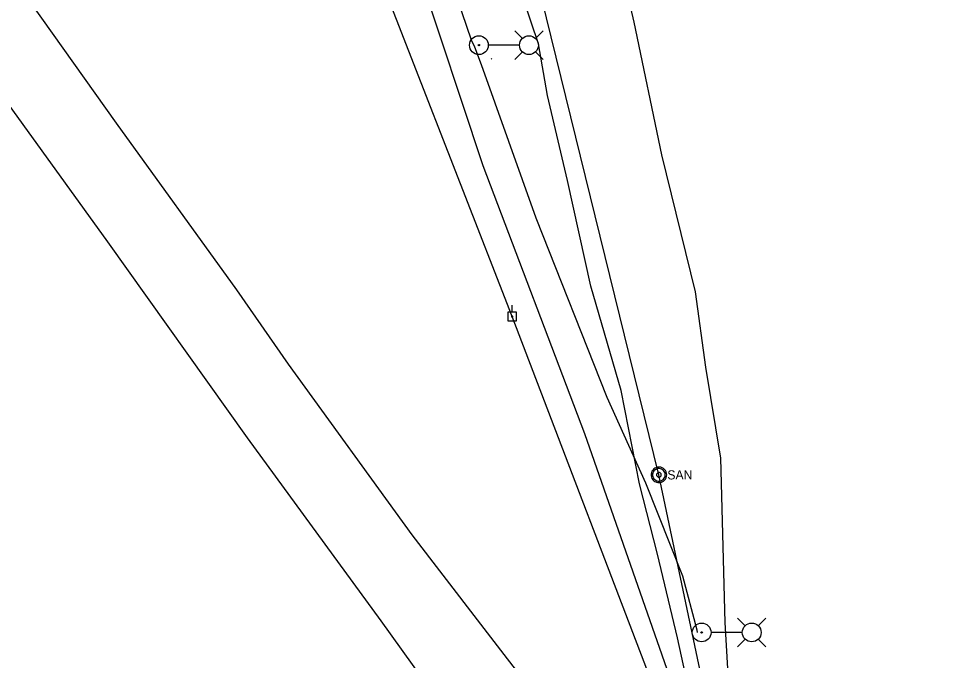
# Model space of a CAD drawing. Extents: x 600849 to 606371, y 330010 to 403088.
# Drawn here: x 601768.4 to 602165.3, y 354672.7 to 354942.9 of the extents above; entities that cross this region are included whole.
import ezdxf

# ---------------------------------------------------------------- set-up
doc = ezdxf.new("R2010")
doc.units = 0
for name, color, linetype in [('E_FTMS', 7, 'Continuous'), ('E_FTMS_Conduit', 7, 'Continuous'), ('E_LTG', 7, 'Continuous'), ('E_LTG_CID', 7, 'Continuous'), ('E_UTL_EPowerPole', 7, 'Continuous'), ('E_UTL_FO_UG_QWEST', 7, 'Continuous'), ('E_UTL_G_UG', 7, 'Continuous'), ('E_UTL_Overhead', 7, 'Continuous'), ('E_UTL_SAN', 7, 'Continuous'), ('E_UTL_SAN_UG', 7, 'Continuous'), ('E_UTL_T_UG', 7, 'Continuous')]:
    doc.layers.add(name, color=color, linetype=linetype)

msp = doc.modelspace()

# ---------------------------------------------------------------- linework, layer by layer
at = {"layer": 'E_FTMS'}
msp.add_line((601967.79, 354925.9), (601967.64, 354926.2), dxfattribs=at)
at = {"layer": 'E_FTMS_Conduit'}
msp.add_lwpolyline([(602067.34, 354669.21), (602066.29, 354688.62), (602064.39, 354757.76), (602058.11, 354796.13), (602053.67, 354827.96), (602039.53, 354885.64), (602027.81, 354941.56), (602014.68, 354998.28), (602003.75, 355052.62), (601993.35, 355106.23), (601981.45, 355158.89), (601971.43, 355221.04), (601969.66, 355235.81), (601969.87, 355237.6), (601969.25, 355246.18), (601965.32, 355284.21), (601960.85, 355339.21)], dxfattribs=at)
at = {"layer": 'E_LTG'}
for points in [[(601980.74, 354934.64), (601977.51, 354937.86)], [(601986.28, 354934.64), (601989.51, 354937.86)], [(601979.48, 354931.86), (601966.43, 354931.86)], [(601980.74, 354929.1), (601977.51, 354925.86)], [(601986.28, 354929.1), (601989.51, 354925.86)], [(602074.66, 354687.15), (602071.43, 354690.38)], [(602080.2, 354687.15), (602083.43, 354690.38)], [(602073.41, 354684.38), (602060.36, 354684.38)], [(602074.66, 354681.61), (602071.43, 354678.38)], [(602080.2, 354681.61), (602083.43, 354678.38)]]:
    msp.add_lwpolyline(points, dxfattribs=at)
for centre, radius in [((601962.41, 354931.86), 3.96), ((601983.51, 354931.86), 3.96), ((601962.41, 354931.86), 0.303), ((602056.33, 354684.38), 3.96), ((602077.43, 354684.38), 3.96), ((602056.33, 354684.38), 0.303)]:
    msp.add_circle(centre, radius, dxfattribs=at)
at = {"layer": 'E_LTG_CID'}
msp.add_lwpolyline([(602054.53, 354684.33), (602054.44, 354685.35), (602048.45, 354708.09), (602032.78, 354747.28), (602016.45, 354783.45), (601986.5, 354858.99), (601963.51, 354923.59), (601960.73, 354931.01), (601959.26, 354934.01), (601951.43, 354957.17)], dxfattribs=at)
at = {"layer": 'E_UTL_EPowerPole'}
for points in [[(601976.4, 354819.33), (601976.4, 354822.24)], [(601978.24, 354819.33), (601974.55, 354819.33)], [(601974.55, 354819.33), (601974.55, 354815.64)], [(601976.67, 354817.48), (601976.66, 354817.53), (601976.65, 354817.57), (601976.63, 354817.61), (601976.6, 354817.65), (601976.57, 354817.68), (601976.53, 354817.7), (601976.49, 354817.72), (601976.44, 354817.72), (601976.4, 354817.72), (601976.35, 354817.71), (601976.31, 354817.69), (601976.27, 354817.66), (601976.24, 354817.63), (601976.22, 354817.59), (601976.2, 354817.55), (601976.19, 354817.51), (601976.19, 354817.46), (601976.2, 354817.42), (601976.22, 354817.37), (601976.24, 354817.34), (601976.27, 354817.3), (601976.31, 354817.28), (601976.35, 354817.26), (601976.4, 354817.25), (601976.44, 354817.25), (601976.49, 354817.25), (601976.53, 354817.27), (601976.57, 354817.29), (601976.6, 354817.32), (601976.63, 354817.36), (601976.65, 354817.4), (601976.66, 354817.44), (601976.67, 354817.48)], [(601978.24, 354815.64), (601978.24, 354819.33)], [(601974.55, 354815.64), (601978.24, 354815.64)]]:
    msp.add_lwpolyline(points, dxfattribs=at)
at = {"layer": 'E_UTL_FO_UG_QWEST'}
msp.add_lwpolyline([(602047.81, 354651.5), (602007.05, 354768.05), (601964.2, 354880.99), (601937.01, 354962.87), (601923.77, 355016.55), (601913.59, 355043.5), (601890.61, 355100), (601859.69, 355189.09), (601856.22, 355200.41), (601833.89, 355247.47), (601829.84, 355275.28), (601837.5, 355310.36), (601844.44, 355331.45)], dxfattribs=at)
at = {"layer": 'E_UTL_G_UG'}
for points in [[(602084.88, 354419.03), (602050.79, 354491.49), (601978, 354610.16), (601921.16, 354689.22), (601864.82, 354766.45), (601805.94, 354849.01), (601742.46, 354936.76), (601698.09, 354996.25), (601671.25, 355033.27), (601606.99, 355120.49), (601573.46, 355165.54), (601553.19, 355205.28), (601531.03, 355252.86), (601511.69, 355319.31), (601500.48, 355391.06), (601496.69, 355449.14), (601496.48, 355468.72), (601496.1, 355476.1), (601498.67, 355488.82)], [(602052.23, 354654.43), (602046.21, 354682.16), (602037.68, 354717.38), (602030.15, 354746.97), (602022.42, 354786.27), (602009.64, 354830.27), (601999.75, 354874.85), (601991.38, 354910.69), (601987.5, 354932.4), (601978.28, 354959.98), (601972.05, 354992.29), (601967.99, 355013.71), (601962.22, 355031.26), (601954.42, 355045.52), (601927.57, 355077.82), (601916.8, 355093.88), (601909.12, 355105.16), (601885.25, 355141.16), (601877.55, 355149.63), (601864.18, 355163.4), (601848.53, 355201.95), (601850.25, 355245.36), (601849.27, 355302.12)]]:
    msp.add_lwpolyline(points, dxfattribs=at)
at = {"layer": 'E_UTL_Overhead'}
msp.add_lwpolyline([(602785.99, 352669.52), (602719.04, 352860.19), (602644.01, 353055.85), (602573, 353243.24), (602502.19, 353429.5), (602428.67, 353624.2), (602360.66, 353804.33), (602303.82, 353952.18), (602250.37, 354092.88), (602197.72, 354232.78), (602144.03, 354374.9), (602091.31, 354515.03), (602040.95, 354648.65), (601976.43, 354817.48), (601911.13, 354985.41), (601846.94, 355153.54), (601811.73, 355320.66), (601775.11, 355493.17)], dxfattribs=at)
at = {"layer": 'E_UTL_SAN'}
for points in [[(602041.6, 354750.79), (602041.54, 354751.42), (602041.36, 354752.02), (602041.07, 354752.58), (602040.69, 354753.07), (602040.21, 354753.48), (602039.67, 354753.79), (602039.08, 354754), (602038.46, 354754.09), (602037.83, 354754.06), (602037.22, 354753.91), (602036.65, 354753.65), (602036.14, 354753.29), (602035.7, 354752.83), (602035.37, 354752.3), (602035.13, 354751.72), (602035.01, 354751.11), (602035.01, 354750.48), (602035.13, 354749.86), (602035.37, 354749.28), (602035.7, 354748.75), (602036.14, 354748.3), (602036.65, 354747.93), (602037.22, 354747.67), (602037.83, 354747.53), (602038.46, 354747.5), (602039.08, 354747.58), (602039.67, 354747.79), (602040.21, 354748.1), (602040.69, 354748.51), (602041.07, 354749.01), (602041.36, 354749.57), (602041.54, 354750.17), (602041.6, 354750.79)], [(602040.94, 354750.79), (602040.89, 354751.29), (602040.75, 354751.77), (602040.52, 354752.22), (602040.21, 354752.61), (602039.83, 354752.94), (602039.4, 354753.19), (602038.92, 354753.36), (602038.42, 354753.43), (602037.92, 354753.4), (602037.44, 354753.29), (602036.98, 354753.08), (602036.57, 354752.79), (602036.22, 354752.42), (602035.95, 354752), (602035.77, 354751.54), (602035.67, 354751.04), (602035.67, 354750.54), (602035.77, 354750.05), (602035.95, 354749.58), (602036.22, 354749.16), (602036.57, 354748.8), (602036.98, 354748.51), (602037.44, 354748.3), (602037.92, 354748.18), (602038.42, 354748.15), (602038.92, 354748.23), (602039.4, 354748.39), (602039.83, 354748.64), (602040.21, 354748.97), (602040.52, 354749.36), (602040.75, 354749.81), (602040.89, 354750.29), (602040.94, 354750.79)], [(602039.29, 354750.79), (602039.27, 354750.98), (602039.22, 354751.16), (602039.13, 354751.33), (602039.02, 354751.47), (602038.87, 354751.6), (602038.71, 354751.69), (602038.53, 354751.75), (602038.35, 354751.78), (602038.16, 354751.77), (602037.97, 354751.73), (602037.8, 354751.65), (602037.65, 354751.54), (602037.52, 354751.4), (602037.42, 354751.25), (602037.35, 354751.07), (602037.31, 354750.89), (602037.31, 354750.7), (602037.35, 354750.51), (602037.42, 354750.34), (602037.52, 354750.18), (602037.65, 354750.04), (602037.8, 354749.93), (602037.97, 354749.86), (602038.16, 354749.81), (602038.35, 354749.8), (602038.53, 354749.83), (602038.71, 354749.89), (602038.87, 354749.99), (602039.02, 354750.11), (602039.13, 354750.26), (602039.22, 354750.42), (602039.27, 354750.6), (602039.29, 354750.79)]]:
    msp.add_lwpolyline(points, dxfattribs=at)
at = {"layer": 'E_UTL_SAN_UG'}
for p, q in [((602038.3, 354750.79), (601965.22, 355047.75)), ((602069.44, 354603.63), (602038.3, 354750.79))]:
    msp.add_line(p, q, dxfattribs=at)
at = {"layer": 'E_UTL_T_UG'}
msp.add_lwpolyline([(601988.11, 354655.51), (601961.83, 354689.67), (601934.23, 354725.47), (601882.08, 354797.48), (601860.32, 354828.72), (601809.59, 354898.93), (601759.99, 354968.58), (601734.47, 355004.84), (601694.58, 355056.44), (601668.09, 355091.98), (601646.5, 355121.74), (601620.9, 355158.42), (601597.04, 355196.02), (601581.41, 355225.33), (601565.88, 355261.2), (601555.15, 355293.25), (601546.07, 355328.55)], dxfattribs=at)

# ---------------------------------------------------------------- texts
at = {"layer": 'E_UTL_SAN'}
msp.add_text('SAN', height=3.849, dxfattribs=at).set_placement((602041.86, 354748.85))

doc.saveas('drawing.dxf')
